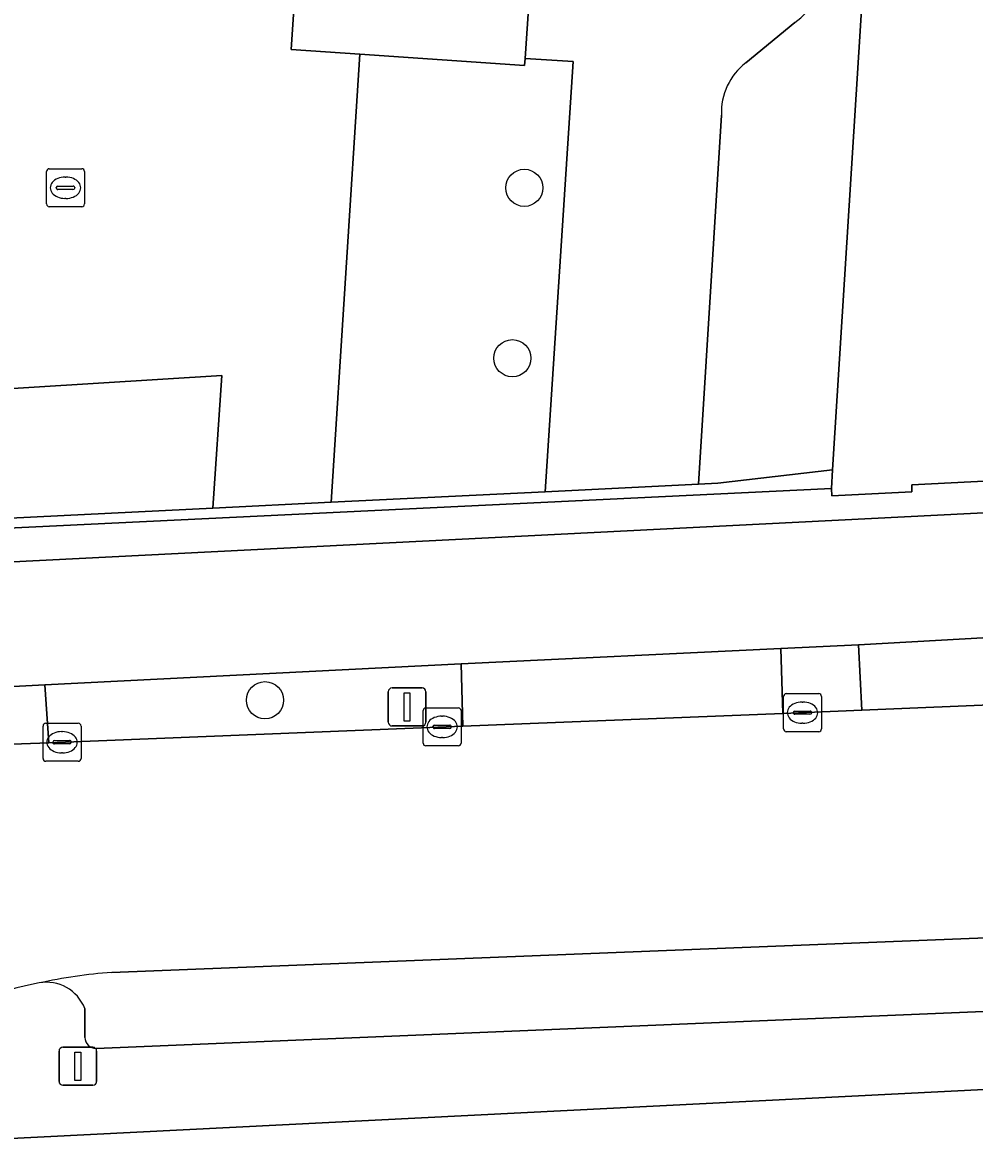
# Model space of a CAD drawing. Extents: x 161848 to 162726, y 385382 to 386521.
# Drawn here: x 162074.9 to 162099.94, y 386346.78 to 386376.34 of the extents above; entities that cross this region are included whole.
import ezdxf

# ---------------------------------------------------------------- set-up
doc = ezdxf.new("R2010")
doc.units = 0
for name, color, linetype in [('IMGEO_Boom', 7, 'Continuous'), ('IMGEO_Erf', 7, 'Continuous'), ('IMGEO_Fietspad_gesloten', 7, 'Continuous'), ('IMGEO_Groenvoorziening', 7, 'Continuous'), ('IMGEO_Hek', 7, 'Continuous'), ('IMGEO_Kolk', 7, 'Continuous'), ('IMGEO_Lichtmast', 7, 'Continuous'), ('IMGEO_Muur', 7, 'Continuous'), ('IMGEO_Pand', 7, 'Continuous'), ('IMGEO_Parkeervlak_open', 7, 'Continuous'), ('IMGEO_Rijbaan_lokaal_open', 7, 'Continuous'), ('IMGEO_Voetpad_open', 7, 'Continuous')]:
    doc.layers.add(name, color=color, linetype=linetype)

msp = doc.modelspace()

# ---------------------------------------------------------------- linework, layer by layer
at = {"layer": 'IMGEO_Boom'}
for centre in [(162088.099, 386371.989), (162087.787, 386367.508), (162081.279, 386358.514)]:
    msp.add_circle(centre, 0.489, dxfattribs=at)
at = {"layer": 'IMGEO_Erf'}
for points in [[(162063.824, 386466.818), (162063.346, 386466.196), (162062.937, 386465.085), (162060.869, 386434.271), (162060.371, 386426.78), (162059.237, 386409.724), (162058.573, 386399.326), (162060.958, 386395.005), (162059.81, 386377.62), (162065.185, 386366.125), (162080.144, 386367.054), (162079.904, 386363.565), (162083.018, 386363.719), (162083.776, 386375.504), (162081.967, 386375.629), (162083.614, 386400.266), (162087.248, 386400.02), (162088.726, 386422.297), (162089.716, 386422.193)], [(162126.4, 386383.249), (162106.712, 386384.529), (162107.316, 386393.818), (162103.925, 386394.04), (162101.76, 386394.182), (162103.132, 386413.735), (162099.357, 386413.995), (162098.463, 386400.31), (162096.209, 386364.576), (162096.178, 386364.084), (162096.193, 386363.887), (162098.289, 386363.993), (162098.294, 386364.179), (162125.713, 386365.574)], [(162124.225, 386349.488), (162070.409, 386346.778)]]:
    msp.add_lwpolyline(points, dxfattribs=at)
at = {"layer": 'IMGEO_Fietspad_gesloten'}
msp.add_lwpolyline([(162152.32, 386366.073), (162131.297, 386364.979), (162122.27, 386364.487), (162115.293, 386364.208), (162065.445, 386361.685), (162066.4, 386358.343), (162067.788, 386358.516), (162072.157, 386358.748), (162075.491, 386358.922), (162086.436, 386359.471), (162094.846, 386359.878), (162096.891, 386359.975), (162105.153, 386360.438), (162111.169, 386360.718), (162114.532, 386360.894), (162114.921, 386360.914), (162141.51, 386361.575), (162146.968, 386361.723)], dxfattribs=at)
at = {"layer": 'IMGEO_Groenvoorziening'}
for points in [[(162079.904, 386363.565), (162080.144, 386367.054), (162065.185, 386366.125), (162059.81, 386377.62), (162060.958, 386395.005), (162058.573, 386399.326), (162059.237, 386409.724), (162060.371, 386426.78), (162059.326, 386426.861), (162058.28, 386411.611), (162056.721, 386387.548), (162054.854, 386362.326)], [(162089.386, 386375.308), (162088.12, 386375.386), (162088.108, 386375.204), (162083.776, 386375.504), (162083.018, 386363.719), (162088.646, 386363.997)], [(162096.891, 386359.975), (162094.846, 386359.878), (162094.896, 386358.165), (162096.976, 386358.254)], [(162086.436, 386359.471), (162075.491, 386358.922), (162075.596, 386357.395), (162086.487, 386357.836)]]:
    msp.add_lwpolyline(points, close=True, dxfattribs=at)
for points in [[(162093.283, 386373.901), (162092.683, 386364.197), (162093.19, 386364.222), (162096.209, 386364.576), (162098.463, 386400.31), (162099.357, 386413.995), (162099.471, 386415.747)], [(162095.218, 386376.337), (162093.929, 386375.28)]]:
    msp.add_lwpolyline(points, dxfattribs=at)
for centre, radius, start, end in [((162094.282, 386377.673), 1.631, 305.0232, 0.2886), ((162094.956, 386373.958), 1.674, 127.8417, 181.9563)]:
    msp.add_arc(centre, radius, start, end, dxfattribs=at)
at = {"layer": 'IMGEO_Hek'}
msp.add_lwpolyline([(162096.209, 386364.576), (162098.463, 386400.31), (162099.357, 386413.995)], dxfattribs=at)
at = {"layer": 'IMGEO_Kolk'}
for p, q in [((162075.607, 386372.49), (162076.459, 386372.49)), ((162075.532, 386371.564), (162075.532, 386372.416)), ((162076.02, 386372.27), (162076.045, 386372.27)), ((162076.533, 386372.416), (162076.533, 386371.564)), ((162075.791, 386371.984), (162075.791, 386371.996)), ((162076.229, 386371.947), (162075.831, 386371.947)), ((162075.834, 386372.033), (162076.232, 386372.033)), ((162076.275, 386371.996), (162076.275, 386371.984)), ((162076.043, 386371.71), (162076.018, 386371.71)), ((162076.459, 386371.49), (162075.607, 386371.49)), ((162094.917, 386357.761), (162094.917, 386358.613)), ((162094.992, 386358.687), (162095.844, 386358.687)), ((162095.918, 386358.613), (162095.918, 386357.761)), ((162085.513, 386358.314), (162086.365, 386358.314)), ((162095.405, 386358.467), (162095.43, 386358.467)), ((162085.438, 386357.388), (162085.438, 386358.24)), ((162085.926, 386358.094), (162085.951, 386358.094)), ((162086.439, 386358.24), (162086.439, 386357.388)), ((162095.176, 386358.181), (162095.176, 386358.193)), ((162095.614, 386358.144), (162095.216, 386358.144)), ((162095.219, 386358.23), (162095.617, 386358.23)), ((162095.66, 386358.193), (162095.66, 386358.181)), ((162075.441, 386356.983), (162075.441, 386357.835)), ((162075.516, 386357.909), (162076.368, 386357.909)), ((162076.442, 386357.835), (162076.442, 386356.983)), ((162085.697, 386357.808), (162085.697, 386357.82)), ((162086.135, 386357.771), (162085.737, 386357.771)), ((162085.74, 386357.857), (162086.138, 386357.857)), ((162086.181, 386357.82), (162086.181, 386357.808)), ((162095.428, 386357.907), (162095.403, 386357.907)), ((162075.7, 386357.403), (162075.7, 386357.415)), ((162075.743, 386357.452), (162076.141, 386357.452)), ((162075.929, 386357.689), (162075.954, 386357.689)), ((162076.184, 386357.415), (162076.184, 386357.403)), ((162085.949, 386357.534), (162085.924, 386357.534)), ((162095.844, 386357.687), (162094.992, 386357.687)), ((162076.138, 386357.366), (162075.74, 386357.366)), ((162075.952, 386357.129), (162075.927, 386357.129)), ((162086.365, 386357.314), (162085.513, 386357.314)), ((162076.368, 386356.909), (162075.516, 386356.909))]:
    msp.add_line(p, q, dxfattribs=at)
for points in [[(162075.607, 386372.49), (162076.459, 386372.49)], [(162075.532, 386371.564), (162075.532, 386372.416)], [(162076.533, 386372.416), (162076.533, 386371.564)], [(162076.459, 386371.49), (162075.607, 386371.49)], [(162094.917, 386357.761), (162094.917, 386358.613)], [(162094.992, 386358.687), (162095.844, 386358.687)], [(162095.918, 386358.613), (162095.918, 386357.761)], [(162085.513, 386358.314), (162086.365, 386358.314)], [(162085.438, 386357.388), (162085.438, 386358.24)], [(162086.439, 386358.24), (162086.439, 386357.388)], [(162075.441, 386356.983), (162075.441, 386357.835)], [(162075.516, 386357.909), (162076.368, 386357.909)], [(162076.442, 386357.835), (162076.442, 386356.983)], [(162095.844, 386357.687), (162094.992, 386357.687)], [(162086.365, 386357.314), (162085.513, 386357.314)], [(162076.368, 386356.909), (162075.516, 386356.909)]]:
    msp.add_lwpolyline(points, dxfattribs=at)
for centre, radius, start, end in [((162075.609, 386372.414), 0.0765, 91.552, 178.448), ((162075.609, 386372.414), 0.0765, 91.552, 178.448), ((162076.457, 386372.414), 0.0765, 1.552, 88.448), ((162076.457, 386372.414), 0.0765, 1.552, 88.448), ((162075.831, 386371.993), 0.0403, 85.8775, 175.7526), ((162075.828, 386371.983), 0.0366, 178.938, 274.7102), ((162076.232, 386371.99), 0.043, 264.8664, 352.4533), ((162076.236, 386371.995), 0.0386, 1.7309, 96.639), ((162075.609, 386371.566), 0.0765, 181.552, 268.448), ((162075.609, 386371.566), 0.0765, 181.552, 268.448), ((162076.457, 386371.566), 0.0765, 271.552, 358.448), ((162076.457, 386371.566), 0.0765, 271.552, 358.448), ((162094.994, 386358.611), 0.0765, 91.552, 178.448), ((162094.994, 386358.611), 0.0765, 91.552, 178.448), ((162095.842, 386358.611), 0.0765, 1.552, 88.448), ((162095.842, 386358.611), 0.0765, 1.552, 88.448), ((162085.515, 386358.238), 0.0765, 91.552, 178.448), ((162085.515, 386358.238), 0.0765, 91.552, 178.448), ((162086.363, 386358.238), 0.0765, 1.552, 88.448), ((162086.363, 386358.238), 0.0765, 1.552, 88.448), ((162095.216, 386358.19), 0.0403, 85.8775, 175.7526), ((162095.213, 386358.18), 0.0366, 178.938, 274.7102), ((162095.617, 386358.187), 0.043, 264.8664, 352.4533), ((162095.621, 386358.192), 0.0386, 1.7309, 96.639), ((162075.518, 386357.833), 0.0765, 91.552, 178.448), ((162075.518, 386357.833), 0.0765, 91.552, 178.448), ((162076.366, 386357.833), 0.0765, 1.552, 88.448), ((162076.366, 386357.833), 0.0765, 1.552, 88.448), ((162085.737, 386357.817), 0.0403, 85.8775, 175.7526), ((162085.734, 386357.807), 0.0366, 178.938, 274.7102), ((162086.138, 386357.814), 0.043, 264.8664, 352.4533), ((162086.142, 386357.819), 0.0386, 1.7309, 96.639), ((162094.994, 386357.763), 0.0765, 181.552, 268.448), ((162094.994, 386357.763), 0.0765, 181.552, 268.448), ((162095.842, 386357.763), 0.0765, 271.552, 358.448), ((162095.842, 386357.763), 0.0765, 271.552, 358.448), ((162075.74, 386357.412), 0.0403, 85.8775, 175.7526), ((162076.145, 386357.414), 0.0386, 1.7309, 96.639), ((162075.737, 386357.402), 0.0366, 178.938, 274.7102), ((162076.141, 386357.409), 0.043, 264.8664, 352.4533), ((162085.515, 386357.39), 0.0765, 181.552, 268.448), ((162085.515, 386357.39), 0.0765, 181.552, 268.448), ((162086.363, 386357.39), 0.0765, 271.552, 358.448), ((162086.363, 386357.39), 0.0765, 271.552, 358.448), ((162075.518, 386356.985), 0.0765, 181.552, 268.448), ((162075.518, 386356.985), 0.0765, 181.552, 268.448), ((162076.366, 386356.985), 0.0765, 271.552, 358.448), ((162076.366, 386356.985), 0.0765, 271.552, 358.448)]:
    msp.add_arc(centre, radius, start, end, dxfattribs=at)
for centre, major_axis, ratio, start_param, end_param in [((162076.019, 386371.99), (-0.387, 0.002), 0.722429, 4.712389, 7.853982), ((162076.044, 386371.99), (-0.39, 0.002), 0.717154, 1.570796, 4.712389), ((162095.404, 386358.187), (-0.387, 0.002), 0.722429, 4.712389, 7.853982), ((162095.429, 386358.187), (-0.39, 0.002), 0.717154, 1.570796, 4.712389), ((162085.925, 386357.814), (-0.387, 0.002), 0.722429, 4.712389, 7.853982), ((162085.95, 386357.814), (-0.39, 0.002), 0.717154, 1.570796, 4.712389), ((162075.928, 386357.409), (-0.387, 0.002), 0.722429, 4.712389, 7.853982), ((162075.953, 386357.409), (-0.39, 0.002), 0.717154, 1.570796, 4.712389)]:
    msp.add_ellipse(centre, major_axis=major_axis, ratio=ratio, start_param=start_param, end_param=end_param, dxfattribs=at)
at = {"layer": 'IMGEO_Lichtmast'}
for p, q in [((162084.521, 386357.937), (162084.521, 386358.737)), ((162084.521, 386358.737), (162084.521, 386357.937)), ((162084.621, 386358.837), (162085.411, 386358.837)), ((162085.411, 386358.837), (162084.621, 386358.837)), ((162085.511, 386358.737), (162085.511, 386357.937)), ((162085.511, 386357.937), (162085.511, 386358.737)), ((162085.411, 386357.837), (162084.621, 386357.837)), ((162084.621, 386357.837), (162085.411, 386357.837)), ((162075.862, 386348.488), (162075.862, 386349.288)), ((162075.862, 386349.288), (162075.862, 386348.488)), ((162075.962, 386349.388), (162076.752, 386349.388)), ((162076.752, 386349.388), (162075.962, 386349.388)), ((162076.852, 386349.288), (162076.852, 386348.488)), ((162076.852, 386348.488), (162076.852, 386349.288)), ((162076.752, 386348.388), (162075.962, 386348.388)), ((162075.962, 386348.388), (162076.752, 386348.388))]:
    msp.add_line(p, q, dxfattribs=at)
for points in [[(162084.941, 386358.712), (162085.091, 386358.712), (162085.091, 386357.962), (162084.941, 386357.962), (162084.941, 386358.712)], [(162076.282, 386349.263), (162076.432, 386349.263), (162076.432, 386348.513), (162076.282, 386348.513), (162076.282, 386349.263)]]:
    msp.add_lwpolyline(points, dxfattribs=at)
for centre, start, end in [((162084.621, 386358.737), 90, 180), ((162084.621, 386358.737), 90, 180), ((162085.411, 386358.737), 0, 90), ((162085.411, 386358.737), 360, 90), ((162084.621, 386357.937), 180, 270), ((162084.621, 386357.937), 180, 270), ((162085.411, 386357.937), 270, 0), ((162085.411, 386357.937), 270, 0), ((162075.962, 386349.288), 90, 180), ((162075.962, 386349.288), 90, 180), ((162076.752, 386349.288), 0, 90), ((162076.752, 386349.288), 360, 90), ((162075.962, 386348.488), 180, 270), ((162075.962, 386348.488), 180, 270), ((162076.752, 386348.488), 270, 0), ((162076.752, 386348.488), 270, 0)]:
    msp.add_arc(centre, 0.1, start, end, dxfattribs=at)
at = {"layer": 'IMGEO_Muur'}
msp.add_lwpolyline([(162096.178, 386364.084), (162096.209, 386364.576), (162093.19, 386364.222), (162092.683, 386364.197), (162088.646, 386363.997), (162083.018, 386363.719), (162079.904, 386363.565), (162054.854, 386362.326), (162054.855, 386362.092)], close=True, dxfattribs=at)
at = {"layer": 'IMGEO_Pand'}
msp.add_lwpolyline([(162089.765, 386399.85), (162087.248, 386400.02), (162083.614, 386400.266), (162081.967, 386375.629), (162083.776, 386375.504), (162088.108, 386375.204), (162088.12, 386375.386)], close=True, dxfattribs=at)
at = {"layer": 'IMGEO_Parkeervlak_open'}
for points in [[(162107.547, 386352.554), (162077.247, 386351.358)], [(162076.54, 386350.405), (162076.545, 386349.647)], [(162076.837, 386349.354), (162106.899, 386350.607)]]:
    msp.add_lwpolyline(points, dxfattribs=at)
for centre, radius, start, end in [((162078.387, 386336.878), 14.524, 94.5006, 102.1207), ((162075.536, 386350.024), 1.074, 20.7851, 100.694), ((162076.849, 386349.658), 0.305, 182.1463, 267.6579)]:
    msp.add_arc(centre, radius, start, end, dxfattribs=at)
at = {"layer": 'IMGEO_Rijbaan_lokaal_open'}
for points in [[(162089.716, 386422.193), (162088.726, 386422.297), (162087.248, 386400.02), (162089.765, 386399.85), (162088.12, 386375.386), (162089.386, 386375.308), (162088.646, 386363.997), (162092.683, 386364.197), (162093.283, 386373.901)], [(162093.929, 386375.28), (162095.218, 386376.337)], [(162148.749, 386359.022), (162145.978, 386359.177), (162143.735, 386359.248), (162139.092, 386359.379), (162136.449, 386359.462), (162131.868, 386359.526), (162126.785, 386359.455), (162118.751, 386359.14), (162114.617, 386358.988), (162111.225, 386358.836), (162105.206, 386358.592), (162096.976, 386358.254), (162094.896, 386358.165), (162086.487, 386357.836), (162075.596, 386357.395), (162072.225, 386357.267), (162066.573, 386357.021), (162069.563, 386348.586)], [(162077.247, 386351.358), (162107.547, 386352.554), (162107.715, 386352.561), (162117.285, 386352.995), (162118.505, 386353.047), (162125.226, 386353.331)]]:
    msp.add_lwpolyline(points, dxfattribs=at)
for centre, radius, start, end in [((162094.282, 386377.673), 1.631, 305.0232, 0.2886), ((162094.956, 386373.958), 1.674, 127.8417, 181.9563), ((162078.387, 386336.878), 14.524, 94.5006, 102.1207), ((162078.313, 386336.252), 15.122, 101.351, 125.3548)]:
    msp.add_arc(centre, radius, start, end, dxfattribs=at)
at = {"layer": 'IMGEO_Voetpad_open'}
for points in [[(162065.445, 386361.685), (162115.293, 386364.208), (162122.27, 386364.487), (162131.297, 386364.979), (162152.32, 386366.073), (162152.711, 386367.077), (162133.351, 386366.075), (162125.713, 386365.574), (162098.294, 386364.179), (162098.289, 386363.993), (162096.193, 386363.887), (162096.178, 386364.084), (162054.855, 386362.092), (162050.477, 386359.642), (162062.638, 386361.419)], [(162076.545, 386349.647), (162076.54, 386350.405)], [(162106.899, 386350.607), (162076.837, 386349.354)], [(162070.409, 386346.778), (162124.225, 386349.488)]]:
    msp.add_lwpolyline(points, dxfattribs=at)
for points in [[(162105.153, 386360.438), (162096.891, 386359.975), (162096.976, 386358.254), (162105.206, 386358.592)], [(162094.846, 386359.878), (162086.436, 386359.471), (162086.487, 386357.836), (162094.896, 386358.165)], [(162072.157, 386358.748), (162072.225, 386357.267), (162075.596, 386357.395), (162075.491, 386358.922)]]:
    msp.add_lwpolyline(points, close=True, dxfattribs=at)
for centre, radius, start, end in [((162078.313, 386336.252), 15.122, 101.351, 125.3548), ((162075.536, 386350.024), 1.074, 20.7851, 100.694), ((162076.849, 386349.658), 0.305, 182.1463, 267.6579)]:
    msp.add_arc(centre, radius, start, end, dxfattribs=at)

doc.saveas('drawing.dxf')
